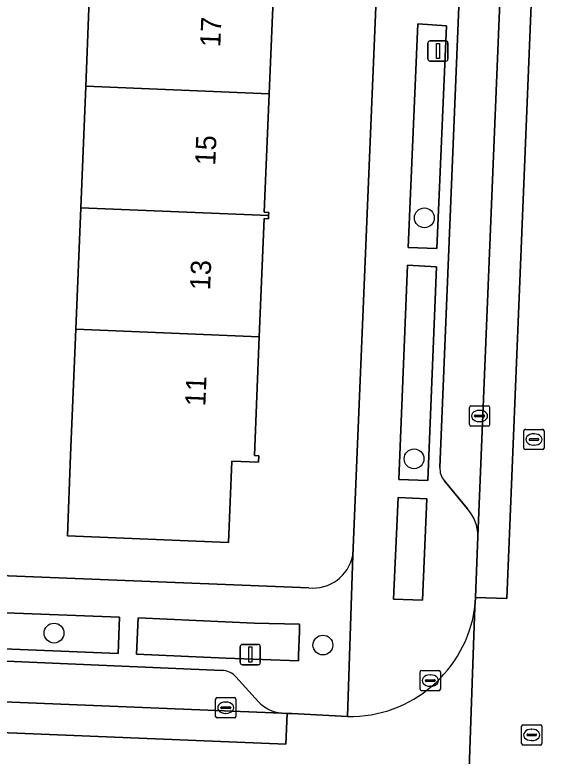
# Model space of a CAD drawing. Extents: x 160732 to 162107, y 387428 to 388479.
# Drawn here: x 161746.7 to 161773.26, y 387741.86 to 387778.47 of the extents above; entities that cross this region are included whole.
import ezdxf

# ---------------------------------------------------------------- set-up
doc = ezdxf.new("R2010")
doc.units = 0
for name, color, linetype in [('IMGEO_Boom', 7, 'Continuous'), ('IMGEO_Erf', 7, 'Continuous'), ('IMGEO_Groenvoorziening', 7, 'Continuous'), ('IMGEO_Haag', 7, 'Continuous'), ('IMGEO_Kolk', 7, 'Continuous'), ('IMGEO_Lichtmast', 7, 'Continuous'), ('IMGEO_Pand', 7, 'Continuous'), ('IMGEO_Pand_nummerreeks', 7, 'Continuous'), ('IMGEO_Parkeervlak_open', 7, 'Continuous'), ('IMGEO_Rijbaan_lokaal_gesloten', 7, 'Continuous'), ('IMGEO_Rijbaan_lokaal_open', 7, 'Continuous'), ('IMGEO_Rioolput', 7, 'Continuous'), ('IMGEO_Voetpad_open', 7, 'Continuous')]:
    doc.layers.add(name, color=color, linetype=linetype)

msp = doc.modelspace()

# ---------------------------------------------------------------- linework, layer by layer
at = {"layer": 'IMGEO_Boom'}
for centre in [(161766.937, 387768.442), (161766.428, 387756.543), (161748.635, 387747.935), (161761.923, 387747.343)]:
    msp.add_circle(centre, 0.489, dxfattribs=at)
at = {"layer": 'IMGEO_Erf'}
for points in [[(161763.455, 387803.55), (161760.804, 387803.617), (161742.537, 387804.36), (161742.34, 387799.503), (161745.553, 387799.377), (161745.31, 387793.243), (161742.097, 387793.369), (161742.079, 387792.922), (161744.899, 387792.796), (161744.647, 387787.142), (161744.381, 387781.165), (161744.116, 387775.187), (161743.867, 387769.589), (161740.925, 387769.72), (161740.174, 387751.01), (161761.233, 387750.165)], [(161763.404, 387751.767), (161765.49, 387801.685)], [(161759.523, 387780.405), (161759.275, 387774.565), (161759.028, 387768.726), (161759.249, 387768.71), (161759.243, 387768.553), (161759.237, 387768.396), (161759.016, 387768.412), (161758.777, 387762.563), (161758.537, 387756.713), (161758.761, 387756.689), (161758.745, 387756.383), (161757.421, 387756.431), (161757.256, 387752.41), (161749.293, 387752.735), (161749.456, 387756.722), (161749.71, 387762.939), (161749.955, 387768.938), (161750.2, 387774.942), (161750.444, 387780.936)]]:
    msp.add_lwpolyline(points, dxfattribs=at)
msp.add_arc((161761.416, 387752.189), 2.032, 264.8343, 348.0135, dxfattribs=at)
at = {"layer": 'IMGEO_Groenvoorziening'}
for points in [[(161767.552, 387766.934), (161768.025, 387777.922), (161766.614, 387778.017), (161766.138, 387766.985)], [(161765.679, 387755.529), (161767.114, 387755.469), (161767.544, 387766.021), (161766.099, 387766.107)], [(161765.419, 387749.605), (161766.849, 387749.568), (161767.066, 387754.561), (161765.637, 387754.628)], [(161751.875, 387748.717), (161745.807, 387748.96), (161745.731, 387747.175), (161751.804, 387746.924)], [(161760.759, 387748.031), (161760.77, 387748.371), (161758.526, 387748.434), (161752.787, 387748.695), (161752.707, 387746.887), (161757.13, 387746.69), (161760.712, 387746.569), (161760.721, 387746.836)]]:
    msp.add_lwpolyline(points, close=True, dxfattribs=at)
at = {"layer": 'IMGEO_Haag'}
for points in [[(161751.875, 387748.717), (161745.807, 387748.96), (161745.731, 387747.175), (161751.804, 387746.924)], [(161760.759, 387748.031), (161760.77, 387748.371), (161758.526, 387748.434), (161752.787, 387748.695), (161752.707, 387746.887), (161757.13, 387746.69), (161760.712, 387746.569), (161760.721, 387746.836)]]:
    msp.add_lwpolyline(points, close=True, dxfattribs=at)
at = {"layer": 'IMGEO_Kolk'}
for p, q in [((161769.239, 387759.157), (161770.091, 387759.157)), ((161769.164, 387758.231), (161769.164, 387759.083)), ((161769.652, 387758.937), (161769.677, 387758.937)), ((161770.165, 387759.083), (161770.165, 387758.231)), ((161769.423, 387758.651), (161769.423, 387758.663)), ((161769.861, 387758.614), (161769.463, 387758.614)), ((161769.466, 387758.7), (161769.864, 387758.7)), ((161769.907, 387758.663), (161769.907, 387758.651)), ((161770.091, 387758.157), (161769.239, 387758.157)), ((161769.675, 387758.377), (161769.65, 387758.377)), ((161766.73, 387745.166), (161766.73, 387746.018)), ((161766.805, 387746.092), (161767.657, 387746.092)), ((161767.731, 387746.018), (161767.731, 387745.166)), ((161767.032, 387745.635), (161767.43, 387745.635)), ((161767.218, 387745.872), (161767.243, 387745.872)), ((161766.989, 387745.586), (161766.989, 387745.598)), ((161767.427, 387745.549), (161767.029, 387745.549)), ((161767.241, 387745.312), (161767.216, 387745.312)), ((161767.473, 387745.598), (161767.473, 387745.586)), ((161767.657, 387745.092), (161766.805, 387745.092)), ((161756.623, 387743.824), (161756.623, 387744.676)), ((161756.698, 387744.75), (161757.55, 387744.75)), ((161757.111, 387744.53), (161757.136, 387744.53)), ((161757.624, 387744.676), (161757.624, 387743.824)), ((161756.882, 387744.244), (161756.882, 387744.256)), ((161757.32, 387744.207), (161756.922, 387744.207)), ((161756.925, 387744.293), (161757.323, 387744.293)), ((161757.366, 387744.256), (161757.366, 387744.244)), ((161757.134, 387743.97), (161757.109, 387743.97)), ((161757.55, 387743.75), (161756.698, 387743.75))]:
    msp.add_line(p, q, dxfattribs=at)
for points in [[(161769.239, 387759.157), (161770.091, 387759.157)], [(161769.164, 387758.231), (161769.164, 387759.083)], [(161770.165, 387759.083), (161770.165, 387758.231)], [(161770.091, 387758.157), (161769.239, 387758.157)], [(161766.73, 387745.166), (161766.73, 387746.018)], [(161766.805, 387746.092), (161767.657, 387746.092)], [(161767.731, 387746.018), (161767.731, 387745.166)], [(161767.657, 387745.092), (161766.805, 387745.092)], [(161756.623, 387743.824), (161756.623, 387744.676)], [(161756.698, 387744.75), (161757.55, 387744.75)], [(161757.624, 387744.676), (161757.624, 387743.824)], [(161757.55, 387743.75), (161756.698, 387743.75)]]:
    msp.add_lwpolyline(points, dxfattribs=at)
for centre, radius, start, end in [((161769.241, 387759.081), 0.0765, 91.552, 178.448), ((161769.241, 387759.081), 0.0765, 91.552, 178.448), ((161770.089, 387759.081), 0.0765, 1.552, 88.448), ((161770.089, 387759.081), 0.0765, 1.552, 88.448), ((161769.463, 387758.66), 0.0403, 85.8775, 175.7526), ((161769.46, 387758.65), 0.0366, 178.938, 274.7102), ((161769.864, 387758.657), 0.043, 264.8664, 352.4533), ((161769.868, 387758.662), 0.0386, 1.7309, 96.639), ((161769.241, 387758.233), 0.0765, 181.552, 268.448), ((161769.241, 387758.233), 0.0765, 181.552, 268.448), ((161770.089, 387758.233), 0.0765, 271.552, 358.448), ((161770.089, 387758.233), 0.0765, 271.552, 358.448), ((161766.807, 387746.016), 0.0765, 91.552, 178.448), ((161766.807, 387746.016), 0.0765, 91.552, 178.448), ((161767.655, 387746.016), 0.0765, 1.552, 88.448), ((161767.655, 387746.016), 0.0765, 1.552, 88.448), ((161767.029, 387745.595), 0.0403, 85.8775, 175.7526), ((161767.434, 387745.597), 0.0386, 1.7309, 96.639), ((161767.026, 387745.585), 0.0366, 178.938, 274.7102), ((161767.43, 387745.592), 0.043, 264.8664, 352.4533), ((161766.807, 387745.168), 0.0765, 181.552, 268.448), ((161766.807, 387745.168), 0.0765, 181.552, 268.448), ((161767.655, 387745.168), 0.0765, 271.552, 358.448), ((161767.655, 387745.168), 0.0765, 271.552, 358.448), ((161756.7, 387744.674), 0.0765, 91.552, 178.448), ((161756.7, 387744.674), 0.0765, 91.552, 178.448), ((161757.548, 387744.674), 0.0765, 1.552, 88.448), ((161757.548, 387744.674), 0.0765, 1.552, 88.448), ((161756.922, 387744.253), 0.0403, 85.8775, 175.7526), ((161756.919, 387744.243), 0.0366, 178.938, 274.7102), ((161757.323, 387744.25), 0.043, 264.8664, 352.4533), ((161757.327, 387744.255), 0.0386, 1.7309, 96.639), ((161756.7, 387743.826), 0.0765, 181.552, 268.448), ((161756.7, 387743.826), 0.0765, 181.552, 268.448), ((161757.548, 387743.826), 0.0765, 271.552, 358.448), ((161757.548, 387743.826), 0.0765, 271.552, 358.448)]:
    msp.add_arc(centre, radius, start, end, dxfattribs=at)
for centre, major_axis, ratio, start_param, end_param in [((161769.651, 387758.657), (-0.387, 0.002), 0.722429, 4.712389, 7.853982), ((161769.676, 387758.657), (-0.39, 0.002), 0.717154, 1.570796, 4.712389), ((161767.217, 387745.592), (-0.387, 0.002), 0.722429, 4.712389, 7.853982), ((161767.242, 387745.592), (-0.39, 0.002), 0.717154, 1.570796, 4.712389), ((161757.11, 387744.25), (-0.387, 0.002), 0.722429, 4.712389, 7.853982), ((161757.135, 387744.25), (-0.39, 0.002), 0.717154, 1.570796, 4.712389)]:
    msp.add_ellipse(centre, major_axis=major_axis, ratio=ratio, start_param=start_param, end_param=end_param, dxfattribs=at)
at = {"layer": 'IMGEO_Lichtmast'}
for p, q in [((161767.213, 387777.181), (161768.003, 387777.181)), ((161768.003, 387777.181), (161767.213, 387777.181)), ((161767.113, 387776.281), (161767.113, 387777.081)), ((161767.113, 387777.081), (161767.113, 387776.281)), ((161768.103, 387777.081), (161768.103, 387776.281)), ((161768.103, 387776.281), (161768.103, 387777.081)), ((161768.003, 387776.181), (161767.213, 387776.181)), ((161767.213, 387776.181), (161768.003, 387776.181)), ((161757.838, 387746.476), (161757.838, 387747.276)), ((161757.838, 387747.276), (161757.838, 387746.476)), ((161757.938, 387747.376), (161758.728, 387747.376)), ((161758.728, 387747.376), (161757.938, 387747.376)), ((161758.828, 387747.276), (161758.828, 387746.476)), ((161758.828, 387746.476), (161758.828, 387747.276)), ((161758.728, 387746.376), (161757.938, 387746.376)), ((161757.938, 387746.376), (161758.728, 387746.376))]:
    msp.add_line(p, q, dxfattribs=at)
for points in [[(161767.533, 387777.056), (161767.683, 387777.056), (161767.683, 387776.306), (161767.533, 387776.306), (161767.533, 387777.056)], [(161758.258, 387747.251), (161758.408, 387747.251), (161758.408, 387746.501), (161758.258, 387746.501), (161758.258, 387747.251)]]:
    msp.add_lwpolyline(points, dxfattribs=at)
for centre, start, end in [((161767.213, 387777.081), 90, 180), ((161767.213, 387777.081), 90, 180), ((161768.003, 387777.081), 0, 90), ((161768.003, 387777.081), 360, 90), ((161767.213, 387776.281), 180, 270), ((161767.213, 387776.281), 180, 270), ((161768.003, 387776.281), 270, 0), ((161768.003, 387776.281), 270, 0), ((161757.938, 387747.276), 90, 180), ((161757.938, 387747.276), 90, 180), ((161758.728, 387747.276), 0, 90), ((161758.728, 387747.276), 360, 90), ((161757.938, 387746.476), 180, 270), ((161757.938, 387746.476), 180, 270), ((161758.728, 387746.476), 270, 0), ((161758.728, 387746.476), 270, 0)]:
    msp.add_arc(centre, 0.1, start, end, dxfattribs=at)
at = {"layer": 'IMGEO_Pand'}
for points in [[(161750.444, 387780.936), (161750.2, 387774.942), (161759.275, 387774.565), (161759.523, 387780.405), (161759.741, 387780.398), (161759.748, 387780.55)], [(161759.243, 387768.553), (161759.249, 387768.71), (161759.028, 387768.726), (161759.275, 387774.565), (161750.2, 387774.942), (161749.955, 387768.938)], [(161758.777, 387762.563), (161759.016, 387768.412), (161759.237, 387768.396), (161759.243, 387768.553), (161749.955, 387768.938), (161749.71, 387762.939)], [(161758.777, 387762.563), (161749.71, 387762.939), (161749.456, 387756.722), (161749.293, 387752.735), (161757.256, 387752.41), (161757.421, 387756.431), (161758.745, 387756.383), (161758.761, 387756.689), (161758.537, 387756.713)]]:
    msp.add_lwpolyline(points, close=True, dxfattribs=at)
at = {"layer": 'IMGEO_Parkeervlak_open'}
for points in [[(161769.582, 387752.706), (161771.441, 387797.913), (161771.478, 387798.817)], [(161769.334, 387795.655), (161767.71, 387756.114)], [(161767.916, 387755.465), (161768.601, 387754.639), (161769.067, 387754.078)], [(161756.941, 387746.09), (161745.114, 387746.605), (161745.001, 387746.609), (161744.919, 387744.593), (161759.87, 387743.984)], [(161758.741, 387744.544), (161757.624, 387745.775)]]:
    msp.add_lwpolyline(points, dxfattribs=at)
for centre, radius, start, end in [((161768.591, 387756.036), 0.884, 174.9691, 220.251), ((161767.543, 387752.723), 2.039, 359.5091, 41.6396), ((161756.928, 387745.165), 0.925, 41.2614, 89.2202), ((161760.088, 387745.842), 1.87, 223.9292, 263.3067)]:
    msp.add_arc(centre, radius, start, end, dxfattribs=at)
at = {"layer": 'IMGEO_Rijbaan_lokaal_gesloten'}
for points in [[(161769.457, 387749.691), (161771.01, 387749.65), (161772.997, 387797.86), (161771.441, 387797.913), (161769.582, 387752.706)], [(161697.107, 387746.542), (161690.942, 387746.793), (161634.339, 387749.1), (161634.276, 387747.551), (161745.161, 387743.065), (161760.085, 387742.445), (161760.161, 387743.969), (161759.87, 387743.984), (161744.919, 387744.593), (161739.015, 387744.834)]]:
    msp.add_lwpolyline(points, close=True, dxfattribs=at)
at = {"layer": 'IMGEO_Rijbaan_lokaal_open'}
for points in [[(161771.539, 387799.888), (161771.478, 387798.817), (161771.441, 387797.913), (161772.997, 387797.86), (161771.01, 387749.65), (161769.457, 387749.691), (161769.437, 387749.208), (161768.839, 387732.339), (161768.737, 387730.143), (161770.236, 387730.084), (161768.083, 387675.735), (161772.082, 387675.593), (161772.101, 387676.132), (161770.659, 387676.179), (161772.786, 387730.234), (161774.215, 387730.246), (161774.959, 387749.921), (161774.965, 387750.069), (161774.983, 387750.497)], [(161768.839, 387732.339), (161769.437, 387749.208)], [(161763.145, 387743.813), (161760.389, 387743.957), (161760.161, 387743.969), (161760.085, 387742.445), (161745.161, 387743.065), (161634.276, 387747.551), (161634.196, 387745.623), (161745.061, 387741.085), (161760.048, 387740.507), (161759.996, 387738.977), (161763.079, 387738.81)]]:
    msp.add_lwpolyline(points, dxfattribs=at)
msp.add_arc((161763.243, 387750.065), 6.253, 269.1001, 352.122, dxfattribs=at)
at = {"layer": 'IMGEO_Rioolput'}
for p, q in [((161771.854, 387757.072), (161771.854, 387757.924)), ((161771.929, 387757.998), (161772.781, 387757.998)), ((161772.342, 387757.778), (161772.367, 387757.778)), ((161772.855, 387757.924), (161772.855, 387757.072)), ((161772.113, 387757.492), (161772.113, 387757.504)), ((161772.551, 387757.455), (161772.153, 387757.455)), ((161772.156, 387757.541), (161772.554, 387757.541)), ((161772.597, 387757.504), (161772.597, 387757.492)), ((161772.781, 387756.998), (161771.929, 387756.998)), ((161772.365, 387757.218), (161772.34, 387757.218)), ((161771.818, 387743.409), (161772.67, 387743.409)), ((161771.743, 387742.483), (161771.743, 387743.335)), ((161772.231, 387743.189), (161772.256, 387743.189)), ((161772.744, 387743.335), (161772.744, 387742.483)), ((161772.002, 387742.903), (161772.002, 387742.915)), ((161772.44, 387742.866), (161772.042, 387742.866)), ((161772.045, 387742.952), (161772.443, 387742.952)), ((161772.486, 387742.915), (161772.486, 387742.903)), ((161772.67, 387742.409), (161771.818, 387742.409)), ((161772.254, 387742.629), (161772.229, 387742.629))]:
    msp.add_line(p, q, dxfattribs=at)
for points in [[(161771.854, 387757.072), (161771.854, 387757.924)], [(161771.929, 387757.998), (161772.781, 387757.998)], [(161772.855, 387757.924), (161772.855, 387757.072)], [(161772.781, 387756.998), (161771.929, 387756.998)], [(161771.818, 387743.409), (161772.67, 387743.409)], [(161771.743, 387742.483), (161771.743, 387743.335)], [(161772.744, 387743.335), (161772.744, 387742.483)], [(161772.67, 387742.409), (161771.818, 387742.409)]]:
    msp.add_lwpolyline(points, dxfattribs=at)
for centre, radius, start, end in [((161771.931, 387757.922), 0.0765, 91.552, 178.448), ((161771.931, 387757.922), 0.0765, 91.552, 178.448), ((161772.779, 387757.922), 0.0765, 1.552, 88.448), ((161772.779, 387757.922), 0.0765, 1.552, 88.448), ((161772.153, 387757.501), 0.0403, 85.8775, 175.7526), ((161772.15, 387757.491), 0.0366, 178.938, 274.7102), ((161772.554, 387757.498), 0.043, 264.8664, 352.4533), ((161772.558, 387757.503), 0.0386, 1.7309, 96.639), ((161771.931, 387757.074), 0.0765, 181.552, 268.448), ((161771.931, 387757.074), 0.0765, 181.552, 268.448), ((161772.779, 387757.074), 0.0765, 271.552, 358.448), ((161772.779, 387757.074), 0.0765, 271.552, 358.448), ((161771.82, 387743.333), 0.0765, 91.552, 178.448), ((161771.82, 387743.333), 0.0765, 91.552, 178.448), ((161772.668, 387743.333), 0.0765, 1.552, 88.448), ((161772.668, 387743.333), 0.0765, 1.552, 88.448), ((161772.042, 387742.912), 0.0403, 85.8775, 175.7526), ((161772.039, 387742.902), 0.0366, 178.938, 274.7102), ((161772.443, 387742.909), 0.043, 264.8664, 352.4533), ((161772.447, 387742.914), 0.0386, 1.7309, 96.639), ((161771.82, 387742.485), 0.0765, 181.552, 268.448), ((161771.82, 387742.485), 0.0765, 181.552, 268.448), ((161772.668, 387742.485), 0.0765, 271.552, 358.448), ((161772.668, 387742.485), 0.0765, 271.552, 358.448)]:
    msp.add_arc(centre, radius, start, end, dxfattribs=at)
for centre, major_axis, ratio, start_param, end_param in [((161772.341, 387757.498), (-0.387, 0.002), 0.722429, 4.712389, 7.853982), ((161772.366, 387757.498), (-0.39, 0.002), 0.717154, 1.570796, 4.712389), ((161772.23, 387742.909), (-0.387, 0.002), 0.722429, 4.712389, 7.853982), ((161772.255, 387742.909), (-0.39, 0.002), 0.717154, 1.570796, 4.712389)]:
    msp.add_ellipse(centre, major_axis=major_axis, ratio=ratio, start_param=start_param, end_param=end_param, dxfattribs=at)
at = {"layer": 'IMGEO_Voetpad_open'}
for points in [[(161766.459, 387805.946), (161765.49, 387801.685), (161763.404, 387751.767), (161763.145, 387743.813)], [(161767.71, 387756.114), (161769.334, 387795.655)], [(161761.233, 387750.165), (161740.174, 387751.01), (161738.823, 387751.064), (161700.38, 387752.59), (161694.209, 387752.832), (161655.95, 387754.38), (161654.794, 387754.43), (161633.288, 387755.368), (161627.946, 387754.178)], [(161769.067, 387754.078), (161768.601, 387754.639), (161767.916, 387755.465)], [(161769.437, 387749.208), (161769.457, 387749.691), (161769.582, 387752.706)], [(161759.87, 387743.984), (161760.161, 387743.969), (161760.389, 387743.957), (161763.145, 387743.813), (161763.404, 387751.767)], [(161637.921, 387750.921), (161691.023, 387748.783), (161691.083, 387749.876), (161697.24, 387749.615), (161697.188, 387748.518), (161739.097, 387746.836), (161739.155, 387747.95), (161745.148, 387747.696), (161745.114, 387746.605), (161756.941, 387746.09)], [(161757.624, 387745.775), (161758.741, 387744.544)]]:
    msp.add_lwpolyline(points, dxfattribs=at)
for points in [[(161766.614, 387778.017), (161768.025, 387777.922), (161767.552, 387766.934), (161766.138, 387766.985)], [(161766.099, 387766.107), (161767.544, 387766.021), (161767.114, 387755.469), (161765.679, 387755.529)], [(161767.066, 387754.561), (161766.849, 387749.568), (161765.419, 387749.605), (161765.637, 387754.628)], [(161745.731, 387747.175), (161745.807, 387748.96), (161751.875, 387748.717), (161751.804, 387746.924)], [(161760.712, 387746.569), (161757.13, 387746.69), (161752.707, 387746.887), (161752.787, 387748.695), (161758.526, 387748.434), (161760.77, 387748.371), (161760.759, 387748.031), (161760.721, 387746.836)]]:
    msp.add_lwpolyline(points, close=True, dxfattribs=at)
for centre, radius, start, end in [((161768.591, 387756.036), 0.884, 174.9691, 220.251), ((161767.543, 387752.723), 2.039, 359.5091, 41.6396), ((161761.416, 387752.189), 2.032, 264.8343, 348.0135), ((161763.243, 387750.065), 6.253, 269.1001, 352.122), ((161756.928, 387745.165), 0.925, 41.2614, 89.2202), ((161760.088, 387745.842), 1.87, 223.9292, 263.3067)]:
    msp.add_arc(centre, radius, start, end, dxfattribs=at)

# ---------------------------------------------------------------- texts
at = {"layer": 'IMGEO_Pand_nummerreeks'}
for s, rotation, p in [('17', 87.5751, (161756.851, 387776.857)), ('15', 87.5751, (161756.603, 387771.017)), ('13', 87.6532, (161756.348, 387764.856)), ('11', 87.6511, (161756.113, 387759.121))]:
    msp.add_text(s, height=1, rotation=rotation, dxfattribs=at).set_placement(p)

doc.saveas('drawing.dxf')
